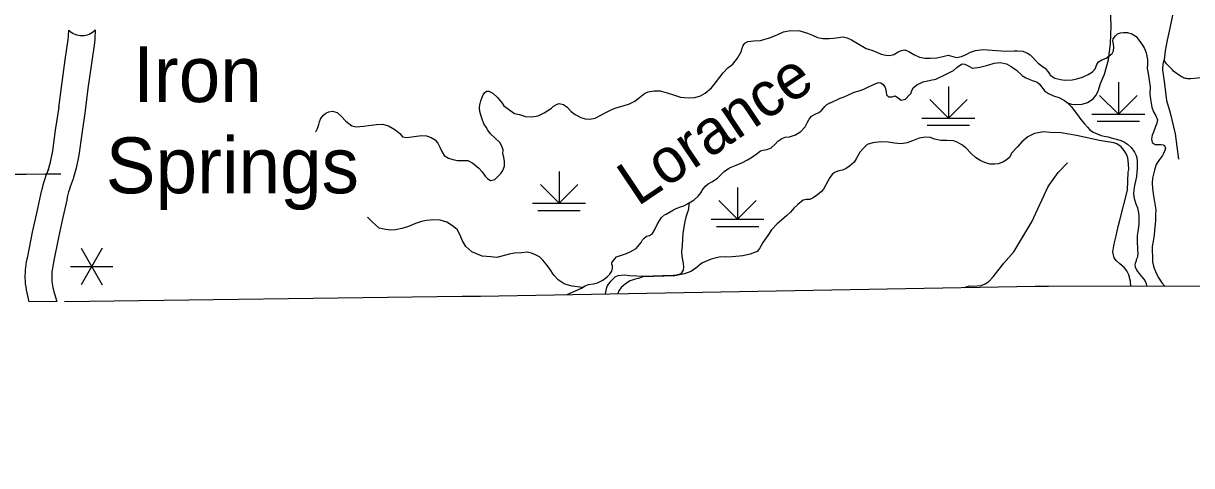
# Model space of a CAD drawing. Extents: x -19 to 366, y -4 to 359.
# Drawn here: x 152.307 to 154.399, y 179.654 to 180.445 of the extents above; entities that cross this region are included whole.
import ezdxf

# ---------------------------------------------------------------- set-up
doc = ezdxf.new("R2010")
doc.units = 0
for name, color, linetype in [('Level 10', 7, 'Continuous'), ('Level 2', 7, 'Continuous'), ('Level 24', 7, 'Continuous'), ('Level 31', 7, 'Continuous'), ('Level 35', 7, 'Continuous'), ('Level 44', 7, 'Continuous'), ('Level 47', 7, 'Continuous'), ('Level 48', 7, 'Continuous'), ('Level 60', 7, 'Continuous')]:
    doc.layers.add(name, color=color, linetype=linetype)

msp = doc.modelspace()

# ---------------------------------------------------------------- linework, layer by layer
at = {"layer": 'Level 10'}
for p, q in [((152.418, 180.2889), (152.4179, 180.2883)), ((152.3522, 180.1841), (152.3516, 180.182)), ((152.3971, 180.1692), (152.3964, 180.1671))]:
    msp.add_line(p, q, dxfattribs=at)
for points in [[(152.371, 180.2947), (152.376, 180.3349), (152.3822, 180.38), (152.3874, 180.4162), (152.3879, 180.4209), (152.3883, 180.4258), (152.3886, 180.4306), (152.3887, 180.4328)], [(152.4361, 180.4335), (152.4359, 180.4282), (152.4355, 180.4223), (152.435, 180.4164), (152.4344, 180.4104), (152.4291, 180.3734), (152.423, 180.3288), (152.418, 180.2889)], [(152.3516, 180.182), (152.3557, 180.1968), (152.3598, 180.2171), (152.365, 180.2539), (152.3711, 180.2952)], [(152.4179, 180.2883), (152.4118, 180.2471), (152.4065, 180.2091), (152.4018, 180.1857), (152.3971, 180.1692)], [(152.3675, 179.9472), (152.3179, 179.9466), (152.3178, 179.947), (152.3163, 179.9522), (152.315, 179.9575), (152.3138, 179.9627), (152.3128, 179.968), (152.312, 179.9734), (152.3113, 179.979), (152.311, 179.9841), (152.3108, 179.989), (152.3108, 179.994), (152.311, 179.9989), (152.3113, 180.0038), (152.3117, 180.0088), (152.3123, 180.0136), (152.3131, 180.0184), (152.314, 180.0234), (152.315, 180.0276), (152.3237, 180.0714), (152.3311, 180.1055), (152.3386, 180.1389), (152.3399, 180.1444), (152.3413, 180.1502), (152.3428, 180.156), (152.3444, 180.1618), (152.3462, 180.1675), (152.3482, 180.1732), (152.3502, 180.1788), (152.3522, 180.1841)], [(152.3964, 180.1671), (152.3946, 180.1622), (152.3928, 180.1575), (152.3913, 180.1528), (152.3898, 180.1481), (152.3884, 180.1434), (152.3872, 180.1386), (152.386, 180.1338), (152.3849, 180.1286), (152.3773, 180.0952), (152.3701, 180.0618), (152.3613, 180.0177), (152.3604, 180.0137), (152.3598, 180.0104), (152.3592, 180.0071), (152.3588, 180.0036), (152.3585, 180.0002), (152.3583, 179.9968), (152.3582, 179.9934), (152.3582, 179.9899), (152.3583, 179.9865), (152.3585, 179.9833), (152.3589, 179.9797), (152.3595, 179.9759), (152.3602, 179.9721), (152.3611, 179.9683), (152.362, 179.9646), (152.3631, 179.9609), (152.3675, 179.9472)]]:
    msp.add_lwpolyline(points, dxfattribs=at)
msp.add_arc((152.4121, 180.4563), 0.0331, 225.144, 316.4479, dxfattribs=at)
at = {"layer": 'Level 2'}
msp.add_lwpolyline([(152.3808, 179.9473), (153.0932, 179.9566), (153.1262, 179.957), (154.119, 179.9749), (154.1433, 179.9749), (155.1201, 179.9757), (155.1401, 179.9758), (155.7117, 179.984)], dxfattribs=at)
at = {"layer": 'Level 31'}
for points in [[(154.3709, 180.4984), (154.369, 180.4808), (154.3654, 180.4597), (154.3604, 180.4363), (154.3558, 180.4151), (154.3519, 180.3962), (154.35, 180.3799)], [(154.35, 180.3799), (154.3492, 180.3772), (154.3485, 180.3745), (154.348, 180.3717), (154.3476, 180.3689), (154.3474, 180.3661), (154.3473, 180.3633), (154.3474, 180.3605), (154.3476, 180.3577), (154.3506, 180.3368), (154.3543, 180.307), (154.3611, 180.2847), (154.3702, 180.2476), (154.3761, 180.2019)], [(154.4156, 180.3475), (154.3977, 180.3457), (154.3958, 180.3456), (154.3939, 180.3457), (154.392, 180.3459), (154.3901, 180.3462), (154.3882, 180.3467), (154.3864, 180.3472), (154.3847, 180.3479), (154.3829, 180.3488), (154.3813, 180.3497), (154.3797, 180.3508), (154.3768, 180.3525), (154.3744, 180.3541), (154.3719, 180.3559), (154.3695, 180.3578), (154.3671, 180.3598), (154.3649, 180.362), (154.3627, 180.3642), (154.3606, 180.3665), (154.359, 180.3679), (154.3574, 180.3694), (154.356, 180.371), (154.3546, 180.3726), (154.3533, 180.3743), (154.3521, 180.3761), (154.351, 180.378), (154.35, 180.3799)], [(152.1783, 180.1723), (152.187, 180.1725), (152.206, 180.1733), (152.2259, 180.1739), (152.2409, 180.1741), (152.2559, 180.1743), (152.271, 180.1747), (152.286, 180.1752), (152.3122, 180.1752), (152.3462, 180.1759), (152.3743, 180.1756)], [(153.9921, 179.9726), (154.0015, 179.9752), (154.0078, 179.9749), (154.0228, 179.976), (154.0298, 179.9792), (154.0364, 179.9829), (154.0438, 179.9917), (154.0634, 180.0162), (154.0809, 180.0363), (154.1134, 180.0898), (154.1422, 180.1533), (154.1604, 180.1782), (154.1773, 180.1957)]]:
    msp.add_lwpolyline(points, dxfattribs=at)
at = {"layer": 'Level 35'}
for points in [[(154.1774, 180.3027), (154.1842, 180.3006), (154.1923, 180.2996), (154.2034, 180.3002), (154.213, 180.3034), (154.2231, 180.3102), (154.2278, 180.3158), (154.2318, 180.3236), (154.2365, 180.3374), (154.2436, 180.3542), (154.2505, 180.3799), (154.2544, 180.4092), (154.2551, 180.44), (154.2542, 180.4718)], [(153.9184, 180.3403), (153.9317, 180.3437), (153.9411, 180.3452), (153.96, 180.3544), (153.9669, 180.3575), (153.9727, 180.3609), (153.979, 180.3664), (153.984, 180.3699), (153.9885, 180.3725), (153.9932, 180.3723), (154.0007, 180.3685), (154.007, 180.3651), (154.0203, 180.3668), (154.0342, 180.37), (154.046, 180.3736), (154.0568, 180.3749), (154.0676, 180.3725), (154.0761, 180.368), (154.0856, 180.3611), (154.0957, 180.3515), (154.0965, 180.3505), (154.0976, 180.3506), (154.1024, 180.3479), (154.1086, 180.3452), (154.1141, 180.3431), (154.1197, 180.3413), (154.1227, 180.3401), (154.1268, 180.3362), (154.1311, 180.3312), (154.1359, 180.3243), (154.1432, 180.3197), (154.1522, 180.3156), (154.1614, 180.3125), (154.1716, 180.3069), (154.1774, 180.3027), (154.1842, 180.2955), (154.1909, 180.2867), (154.1948, 180.2815), (154.2011, 180.2731), (154.2074, 180.2655), (154.2127, 180.2594), (154.2174, 180.2544), (154.2232, 180.2504), (154.2303, 180.2472), (154.2374, 180.2447), (154.2429, 180.2432), (154.2498, 180.2418), (154.2553, 180.2403), (154.2648, 180.2379), (154.2729, 180.2353), (154.2792, 180.2322), (154.2848, 180.2286), (154.291, 180.2229), (154.2946, 180.218), (154.2973, 180.2147), (154.3003, 180.2089), (154.3012, 180.2043), (154.3016, 180.1977), (154.3018, 180.1907), (154.3016, 180.1846), (154.301, 180.1792), (154.3006, 180.1711), (154.2986, 180.1625), (154.2973, 180.155), (154.2962, 180.1476), (154.2955, 180.1396), (154.2964, 180.1316), (154.2992, 180.1224), (154.3024, 180.1152), (154.3044, 180.1062), (154.3047, 180.0995), (154.3049, 180.0929), (154.3047, 180.0862), (154.3041, 180.0809), (154.3028, 180.0725), (154.3021, 180.0653), (154.3019, 180.0586), (154.3019, 180.0519), (154.3023, 180.0445), (154.3025, 180.0392), (154.3028, 180.0334), (154.3024, 180.0278), (154.3017, 180.0255), (154.3003, 180.0217), (154.3, 180.0202), (154.298, 180.0155), (154.2975, 180.0129), (154.298, 180.0096), (154.2992, 180.0061), (154.3004, 180.0042), (154.3026, 180.0008), (154.3053, 179.9975), (154.3093, 179.9929), (154.3104, 179.9914), (154.3155, 179.9851), (154.3178, 179.9794), (154.3183, 179.9751)], [(153.2811, 179.9598), (153.3068, 179.9713), (153.3135, 179.9755), (153.3191, 179.9776), (153.3282, 179.979), (153.3355, 179.9809), (153.3447, 179.9853), (153.3525, 179.9914), (153.3574, 179.996), (153.3611, 180.0014), (153.3626, 180.0067), (153.3621, 180.0113), (153.3613, 180.0141), (153.3614, 180.0164), (153.3632, 180.0201), (153.3694, 180.0271), (153.3871, 180.0333), (153.3942, 180.036), (153.4046, 180.042), (153.4136, 180.0527), (153.4159, 180.0577), (153.4183, 180.06), (153.4233, 180.0643), (153.4286, 180.0654), (153.4342, 180.0688), (153.4381, 180.0764), (153.4429, 180.0864), (153.4498, 180.0974), (153.4557, 180.1027), (153.4586, 180.1039), (153.4718, 180.1115), (153.4764, 180.1139), (153.4838, 180.1166), (153.4903, 180.1187), (153.4998, 180.1239), (153.5086, 180.1291), (153.516, 180.136), (153.5204, 180.142), (153.5249, 180.1491), (153.5287, 180.154), (153.5339, 180.1581), (153.5402, 180.1617), (153.5505, 180.1681), (153.556, 180.1736), (153.5625, 180.1797), (153.5721, 180.1864), (153.5835, 180.1911), (153.594, 180.1954), (153.6039, 180.2008), (153.613, 180.2064), (153.6221, 180.2129), (153.6273, 180.2171), (153.632, 180.2183), (153.6392, 180.2195), (153.6463, 180.2222), (153.6539, 180.2288), (153.6585, 180.2345), (153.6655, 180.2389), (153.6715, 180.2413), (153.6795, 180.2421), (153.6903, 180.2457), (153.6996, 180.2516), (153.7074, 180.2598), (153.711, 180.2668), (153.7142, 180.2735), (153.7188, 180.2788), (153.7251, 180.2824), (153.732, 180.2854), (153.7374, 180.2896), (153.7427, 180.2962), (153.746, 180.3001), (153.7514, 180.3027), (153.7524, 180.3031), (153.7703, 180.311), (153.777, 180.3139), (153.7851, 180.317), (153.7952, 180.3222), (153.8042, 180.3243), (153.8126, 180.3276), (153.8197, 180.3311), (153.8272, 180.3343), (153.834, 180.3375), (153.8392, 180.3394), (153.8428, 180.3387), (153.8473, 180.3355), (153.8503, 180.3306), (153.8515, 180.3261), (153.8524, 180.3221), (153.8529, 180.317), (153.8566, 180.3137), (153.8629, 180.3135), (153.8685, 180.3153), (153.8745, 180.3115), (153.8795, 180.3075), (153.8868, 180.3094), (153.8944, 180.3172), (153.8969, 180.3203), (153.898, 180.323), (153.9009, 180.3296), (153.9073, 180.3351), (153.9184, 180.3403)], [(153.4998, 180.1239), (153.4978, 180.11), (153.4962, 180.1056), (153.4936, 180.0981), (153.4917, 180.0904), (153.4899, 180.0803), (153.4885, 180.0691), (153.4875, 180.0597), (153.4869, 180.0472), (153.4858, 180.0365), (153.4862, 180.0287), (153.4876, 180.0217), (153.4887, 180.0151), (153.4895, 180.0092), (153.4887, 180.0031), (153.4849, 179.9971), (153.4769, 179.9945), (153.4647, 179.9935), (153.4516, 179.9931), (153.4182, 179.9922), (153.406, 179.9926), (153.3935, 179.9934), (153.3832, 179.9946), (153.3719, 179.9935), (153.3667, 179.9909), (153.3617, 179.9862), (153.3589, 179.9833), (153.3543, 179.9786), (153.3525, 179.9753), (153.3508, 179.9701), (153.3491, 179.961)]]:
    msp.add_lwpolyline(points, dxfattribs=at)
at = {"layer": 'Level 44'}
for p, q in [((153.9638, 180.3324), (153.9638, 180.2756)), ((154.2682, 180.3396), (154.2682, 180.2827)), ((153.9638, 180.2756), (153.9303, 180.3091)), ((153.9638, 180.2756), (153.9972, 180.3091)), ((154.2682, 180.2827), (154.2347, 180.3162)), ((154.2682, 180.2827), (154.3017, 180.3162)), ((154.2209, 180.2827), (154.3156, 180.2827)), ((153.9164, 180.2756), (154.0111, 180.2756)), ((153.9259, 180.2627), (154.0016, 180.2627)), ((154.2303, 180.2698), (154.3061, 180.2698)), ((153.2666, 180.1799), (153.2666, 180.1231)), ((153.2666, 180.1231), (153.2331, 180.1566)), ((153.2666, 180.1231), (153.3001, 180.1566)), ((153.5863, 180.1516), (153.5863, 180.0948)), ((153.2193, 180.1231), (153.314, 180.1231)), ((153.5863, 180.0948), (153.5528, 180.1282)), ((153.5863, 180.0948), (153.6198, 180.1282)), ((153.2287, 180.1102), (153.3045, 180.1102)), ((153.5389, 180.0948), (153.6336, 180.0948)), ((153.5484, 180.0818), (153.6242, 180.0818))]:
    msp.add_line(p, q, dxfattribs=at)
at = {"layer": 'Level 47'}
for points in [[(153.1231, 180.1858), (153.1289, 180.1791), (153.1345, 180.1718), (153.1388, 180.167), (153.1436, 180.1639), (153.1515, 180.1657), (153.1578, 180.1714), (153.1624, 180.1766), (153.1662, 180.1819), (153.1686, 180.1894), (153.169, 180.1977), (153.1676, 180.2055), (153.1659, 180.2117), (153.1663, 180.2189), (153.1644, 180.2255), (153.1604, 180.2321), (153.1515, 180.2402), (153.1439, 180.2474), (153.1388, 180.2537), (153.1361, 180.2593), (153.1318, 180.2655), (153.1287, 180.2734), (153.1269, 180.2792), (153.1247, 180.2873), (153.124, 180.2939), (153.1248, 180.2995), (153.1265, 180.3064), (153.1282, 180.3112), (153.1307, 180.3169), (153.1331, 180.3206), (153.1368, 180.3236), (153.1408, 180.3237), (153.1479, 180.3201), (153.1566, 180.3125), (153.1645, 180.3021), (153.1678, 180.2973), (153.1868, 180.2839), (153.1956, 180.2817), (153.2064, 180.2784), (153.2178, 180.278), (153.2289, 180.2798), (153.2402, 180.2847), (153.2467, 180.2894), (153.253, 180.2934), (153.2569, 180.297), (153.2623, 180.3), (153.267, 180.3014), (153.2746, 180.2999), (153.2812, 180.2954), (153.288, 180.2874), (153.2955, 180.2819), (153.3057, 180.2765), (153.3134, 180.2741), (153.3215, 180.2735), (153.3315, 180.2753), (153.3513, 180.2862), (153.3623, 180.2916), (153.3704, 180.2945), (153.3815, 180.2977), (153.3926, 180.3008), (153.4023, 180.3057), (153.4106, 180.3126), (153.4195, 180.3193), (153.4262, 180.3227), (153.4372, 180.3243), (153.4474, 180.3242), (153.4602, 180.3208), (153.4716, 180.317), (153.4841, 180.3131), (153.4976, 180.3116), (153.5097, 180.3125), (153.5198, 180.3155), (153.5282, 180.3201), (153.5395, 180.3299), (153.547, 180.3385), (153.5547, 180.3486), (153.5607, 180.3567), (153.5691, 180.3655), (153.5777, 180.3722), (153.5861, 180.3829), (153.5933, 180.3955), (153.5948, 180.4009), (153.5962, 180.4055), (153.5991, 180.4095), (153.6047, 180.4125), (153.6155, 180.414), (153.6276, 180.4143), (153.6432, 180.419), (153.6572, 180.4247), (153.6685, 180.4301), (153.6809, 180.4322), (153.6976, 180.4319), (153.7115, 180.4277), (153.7207, 180.4238), (153.7295, 180.4199), (153.7389, 180.4181), (153.7502, 180.4178), (153.758, 180.4184), (153.7674, 180.42), (153.7733, 180.4208), (153.7778, 180.4203)], [(153.7778, 180.4203), (153.7824, 180.4191), (153.7903, 180.4154), (153.8168, 180.4001), (153.8268, 180.3972), (153.8366, 180.3927), (153.8433, 180.3901), (153.8517, 180.3882), (153.8591, 180.3875), (153.866, 180.3892), (153.8736, 180.394), (153.8798, 180.3968), (153.8857, 180.3975), (153.8929, 180.3949), (153.9018, 180.3891), (153.912, 180.3848), (153.9221, 180.383), (153.9312, 180.3827), (153.9429, 180.3834), (153.954, 180.386), (153.9634, 180.3882), (153.9718, 180.3856), (153.979, 180.3841), (153.9875, 180.3856), (153.9958, 180.3891), (154.0036, 180.3935), (154.0122, 180.3968), (154.0254, 180.3983), (154.0666, 180.3955), (154.0819, 180.3961), (154.0876, 180.3959), (154.0969, 180.3956), (154.1057, 180.3918), (154.1102, 180.3887), (154.1152, 180.3839), (154.1199, 180.3788), (154.1246, 180.3741), (154.1318, 180.3686), (154.1378, 180.3643), (154.1415, 180.3596), (154.1452, 180.354), (154.1462, 180.3525), (154.1547, 180.3473), (154.1645, 180.3445), (154.1726, 180.3434), (154.1855, 180.3441), (154.1941, 180.3461), (154.2041, 180.3488), (154.2142, 180.3535), (154.222, 180.3585), (154.2266, 180.3639), (154.2296, 180.3714), (154.2325, 180.3763), (154.2385, 180.38), (154.2463, 180.3827), (154.2574, 180.3914), (154.2594, 180.3962), (154.2598, 180.4025), (154.2595, 180.4076), (154.2581, 180.4139), (154.259, 180.4175), (154.2628, 180.4227), (154.2669, 180.4263), (154.2718, 180.4281), (154.2774, 180.429), (154.2846, 180.4287), (154.2924, 180.4262), (154.2998, 180.4217), (154.3057, 180.4143), (154.3114, 180.4063), (154.3152, 180.3999), (154.318, 180.3926), (154.3203, 180.3805), (154.3203, 180.3712), (154.3199, 180.3649), (154.3224, 180.3515), (154.3234, 180.3433), (154.3252, 180.3316), (154.3247, 180.319), (154.3257, 180.3097), (154.3282, 180.295), (154.3311, 180.2869), (154.3356, 180.2798), (154.3381, 180.2727), (154.3373, 180.2664), (154.3348, 180.2604), (154.331, 180.2502), (154.329, 180.245), (154.3273, 180.2378), (154.3286, 180.2317), (154.3342, 180.2283), (154.3409, 180.2281), (154.345, 180.2284), (154.3486, 180.2279), (154.351, 180.2263), (154.3528, 180.2216), (154.3516, 180.2174), (154.3493, 180.2122), (154.3471, 180.2087), (154.3418, 180.2013), (154.3362, 180.1924)], [(152.8303, 180.2508), (152.8314, 180.2523), (152.8343, 180.2572), (152.8364, 180.2639), (152.8378, 180.2689), (152.8393, 180.2735), (152.8413, 180.2764), (152.8448, 180.2807), (152.8492, 180.2844), (152.8545, 180.2868), (152.8609, 180.2881), (152.8691, 180.2853), (152.8761, 180.2793), (152.8847, 180.2698), (152.8957, 180.2616), (152.9035, 180.2599), (152.9164, 180.261), (152.9254, 180.2622), (152.9394, 180.2642), (152.9504, 180.2647), (152.9613, 180.2617), (152.9728, 180.2554), (152.9812, 180.2477), (152.9864, 180.2421), (152.994, 180.2408), (153.0114, 180.2432), (153.0206, 180.2446), (153.0292, 180.2441), (153.0378, 180.2411), (153.0449, 180.2364), (153.0498, 180.2304), (153.0535, 180.2224), (153.0569, 180.2156), (153.0611, 180.2089), (153.0684, 180.204), (153.0762, 180.2012), (153.085, 180.1995), (153.0954, 180.1998), (153.1032, 180.1995), (153.112, 180.1946), (153.1231, 180.1858)], [(154.2904, 179.975), (154.2897, 179.9839), (154.2871, 179.9948), (154.2831, 180.0022), (154.2787, 180.008), (154.2711, 180.015), (154.2647, 180.0201), (154.2608, 180.0255), (154.2582, 180.0359), (154.2602, 180.0471), (154.2619, 180.0552), (154.2642, 180.0651), (154.2677, 180.0814), (154.271, 180.0931), (154.2845, 180.1467), (154.286, 180.1788), (154.2868, 180.1834), (154.2865, 180.1935), (154.2851, 180.2043), (154.2826, 180.211), (154.2787, 180.2178), (154.2732, 180.2244), (154.2652, 180.2297), (154.2601, 180.2311), (154.2342, 180.2353), (154.193, 180.2446), (154.1656, 180.2491), (154.1463, 180.2497), (154.1349, 180.2511), (154.1178, 180.248), (154.1062, 180.2423), (154.0951, 180.2329), (154.0876, 180.2241), (154.0771, 180.2126), (154.0741, 180.2057), (154.0672, 180.2), (154.0612, 180.1967), (154.053, 180.1938), (154.0464, 180.1929), (154.0388, 180.1933), (154.0318, 180.1949), (154.0222, 180.1989), (154.0125, 180.2049), (154.0044, 180.2124), (153.9948, 180.2222), (153.9878, 180.2279), (153.9794, 180.2324), (153.9727, 180.2347), (153.9609, 180.2355), (153.9505, 180.2354), (153.9389, 180.2381), (153.932, 180.2408), (153.9227, 180.2413), (153.9115, 180.2396), (153.8996, 180.2347), (153.8898, 180.2314), (153.8794, 180.2296), (153.8671, 180.2305), (153.8557, 180.2327), (153.8428, 180.2329), (153.8284, 180.2313), (153.8185, 180.2284), (153.8124, 180.2225), (153.805, 180.2147), (153.8016, 180.2083), (153.7989, 180.2028), (153.7948, 180.1969), (153.7868, 180.1895), (153.7807, 180.1851), (153.774, 180.1821), (153.7675, 180.1813), (153.7597, 180.1783), (153.7554, 180.1745), (153.7516, 180.1693), (153.7404, 180.1485), (153.7364, 180.1442), (153.7292, 180.1384)], [(154.3362, 180.1924), (154.3329, 180.1821), (154.3295, 180.1681), (154.329, 180.159), (154.3295, 180.1493), (154.3305, 180.1402), (154.3355, 180.1111), (154.3348, 180.1029), (154.3345, 180.092), (154.3341, 180.0856), (154.3331, 180.0751), (154.3322, 180.0661), (154.3304, 180.0554), (154.329, 180.0457), (154.3288, 180.0375), (154.3293, 180.0276), (154.3296, 180.018), (154.3317, 180.0083), (154.3348, 180.001), (154.3396, 179.9909), (154.3462, 179.9806), (154.3511, 179.9751)], [(153.7292, 180.1384), (153.7216, 180.1331), (153.7156, 180.1299), (153.7097, 180.1297), (153.7039, 180.1286), (153.6944, 180.1211), (153.6872, 180.1144), (153.6812, 180.1072), (153.6747, 180.101), (153.6647, 180.0927), (153.657, 180.0862), (153.6472, 180.0753), (153.6407, 180.0656), (153.6316, 180.053), (153.6255, 180.042), (153.6214, 180.0369), (153.6091, 180.032), (153.5955, 180.029), (153.5774, 180.0271), (153.5638, 180.0265), (153.5558, 180.0275), (153.5387, 180.0232), (153.5232, 180.0165), (153.5193, 180.0133), (153.5108, 180.0062), (153.5024, 180.0007), (153.4913, 179.9967), (153.474, 179.9934), (153.4169, 179.9912), (153.4088, 179.9885), (153.403, 179.987), (153.3941, 179.9843), (153.3856, 179.9789), (153.3776, 179.9722), (153.3734, 179.9664), (153.3718, 179.9614)], [(153.3084, 179.9723), (153.29, 179.975), (153.2813, 179.9769), (153.2757, 179.9792), (153.2653, 179.9861), (153.2575, 179.9942), (153.2496, 180.0064), (153.2435, 180.0144), (153.2378, 180.0214), (153.2314, 180.027), (153.2242, 180.0309), (153.2175, 180.0336), (153.2093, 180.0353), (153.1991, 180.0346), (153.187, 180.034), (153.177, 180.0322), (153.1551, 180.0259), (153.1442, 180.0271), (153.129, 180.0286), (153.1105, 180.0362), (153.0999, 180.046), (153.0934, 180.0561), (153.0889, 180.0672), (153.0839, 180.076), (153.076, 180.083), (153.0654, 180.0891), (153.0537, 180.0926), (153.0422, 180.0932), (153.0295, 180.0925), (153.0205, 180.0903), (153.0098, 180.0868), (152.9967, 180.0818), (152.9848, 180.0781), (152.9737, 180.0755), (152.965, 180.0752), (152.9563, 180.0761), (152.9447, 180.0785), (152.9316, 180.0906), (152.9235, 180.098)]]:
    msp.add_lwpolyline(points, dxfattribs=at)
at = {"layer": 'Level 48'}
for p, q in [((152.4485, 180.0428), (152.4106, 179.9772)), ((152.4106, 180.0428), (152.4485, 179.9772)), ((152.3916, 180.01), (152.4674, 180.01))]:
    msp.add_line(p, q, dxfattribs=at)
at = {"layer": 'Level 60'}
for points in [[(154.1159, 1.8709), (153.9063, 10.4874), (153.696, 19.1041), (153.485, 27.7209), (153.2733, 36.3378), (153.0608, 44.9549), (152.8476, 53.5721), (152.6337, 62.1894), (152.419, 70.8069), (152.2036, 79.4245), (151.9875, 88.0422), (151.7707, 96.6601), (151.5531, 105.2782), (151.3348, 113.8963), (151.1158, 122.5147), (150.8961, 131.1331), (150.6757, 139.7517), (150.4545, 148.3704), (150.2326, 156.9893), (150.0101, 165.6083), (149.7867, 174.2275), (149.5627, 182.8468), (149.338, 191.4662), (149.1125, 200.0858), (148.8864, 208.7055), (148.6595, 217.3254), (148.4319, 225.9454), (148.2037, 234.5655), (147.9747, 243.1858), (147.745, 251.8063), (147.5146, 260.4269), (147.2835, 269.0476), (147.0517, 277.6685), (146.8191, 286.2895), (146.5859, 294.9106), (146.352, 303.5319), (146.1174, 312.1534), (145.8821, 320.775), (145.6461, 329.3967), (145.4094, 338.0186), (145.172, 346.6406)], [(0, 172.2839), (7.1335, 172.2883), (14.267, 172.3015), (21.4005, 172.3236), (28.5339, 172.3544), (35.6673, 172.3941), (42.8006, 172.4426), (49.9339, 172.4999), (57.0671, 172.566), (64.2002, 172.6409), (71.3332, 172.7246), (78.4661, 172.8172), (85.5989, 172.9186), (92.7315, 173.0287), (99.8641, 173.1477), (106.9964, 173.2755), (114.1286, 173.4122), (121.2606, 173.5576), (128.3925, 173.7119), (135.5241, 173.8749), (142.6555, 174.0468), (149.7867, 174.2275), (156.9177, 174.417), (164.0485, 174.6153), (171.179, 174.8224), (178.3092, 175.0383), (185.4392, 175.2631), (192.5688, 175.4966), (199.6982, 175.739), (206.8273, 175.9902), (213.9561, 176.2502), (221.0845, 176.5189), (228.2126, 176.7965), (235.3404, 177.083), (242.4677, 177.3782), (249.5948, 177.6822), (256.7214, 177.995), (263.8476, 178.3167), (270.9735, 178.6471), (278.0989, 178.9863), (285.2239, 179.3344), (292.3485, 179.6912), (299.4726, 180.0569), (306.5963, 180.4314), (313.7195, 180.8146), (320.8422, 181.2067), (327.9644, 181.6076), (335.0862, 182.0172), (342.2074, 182.4357)]]:
    msp.add_spline(points, degree=3, dxfattribs=at)

# ---------------------------------------------------------------- texts
at = {"layer": 'Level 24'}
for s, p in [('Iron', (152.5038, 180.3042)), ('Springs', (152.4548, 180.141))]:
    msp.add_text(s, height=0.1, dxfattribs=at).set_placement(p)
at = {"layer": 'Level 35'}
msp.add_text('Lorance', height=0.08, rotation=33.8892, dxfattribs=at).set_placement((153.4072, 180.1165))

doc.saveas('drawing.dxf')
